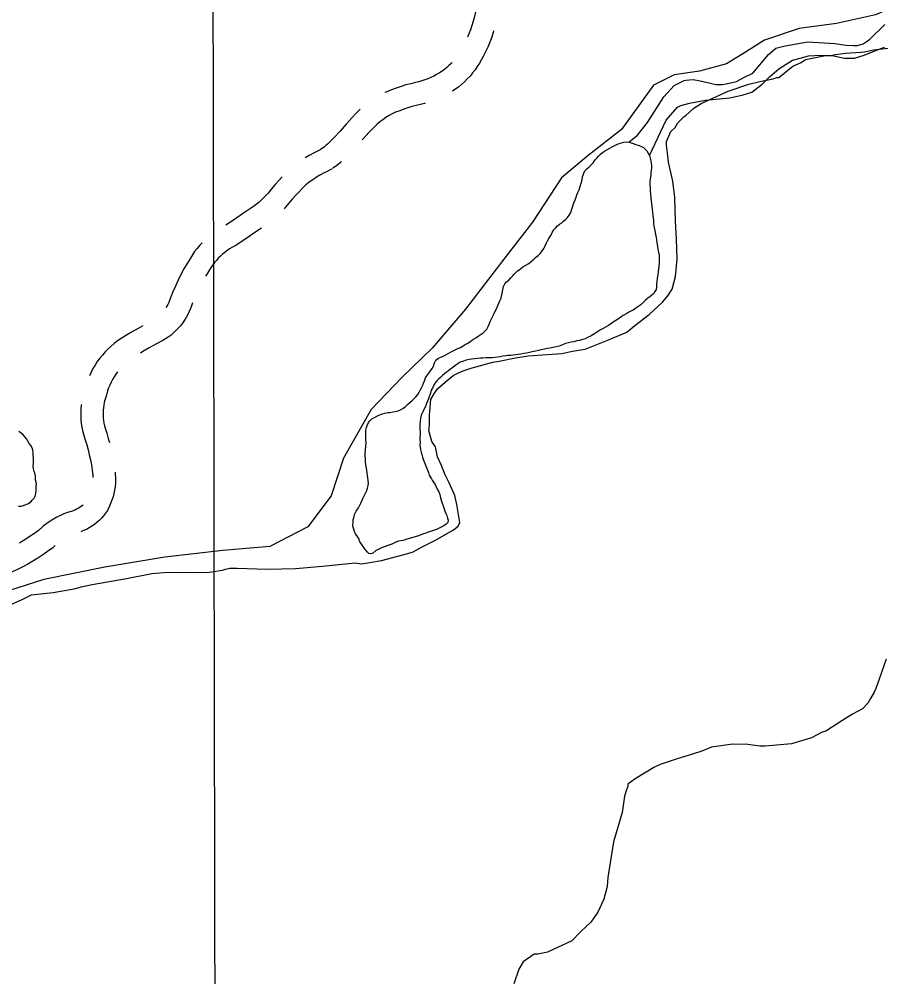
# Model space of a CAD drawing. Extents: x 3329297 to 3367176, y 649250 to 674653.
# Drawn here: x 3348932 to 3350085, y 662904 to 664186 of the extents above; entities that cross this region are included whole.
import ezdxf

# ---------------------------------------------------------------- set-up
doc = ezdxf.new("R2010")
doc.units = 0
for name, color, linetype in [('V-GRID-MAJR', 7, 'Continuous'), ('V-ROAD-CNTR', 7, 'Continuous'), ('V-SITE-OTLN', 7, 'Continuous'), ('V-SITE-VEGE', 7, 'Continuous'), ('V-TOPO-SHOR', 7, 'Continuous')]:
    doc.layers.add(name, color=color, linetype=linetype)

msp = doc.modelspace()

# ---------------------------------------------------------------- linework, layer by layer
at = {"layer": 'V-GRID-MAJR'}
msp.add_spline([(3349208.9, 654661.9), (3349197.5, 660719.8), (3349186, 666781.2), (3349174.5, 672842.7), (3349174.5, 672846.1)], degree=3, dxfattribs=at)
at = {"layer": 'V-ROAD-CNTR'}
for points in [[(3349579.6, 664248.1), (3349572.9, 664241.1), (3349565.9, 664233.6), (3349563, 664230.7), (3349559.9, 664227.2), (3349556.9, 664223.5), (3349554.1, 664219.7), (3349551.5, 664215.7), (3349549.2, 664211.6), (3349547, 664207.4), (3349545.1, 664203), (3349543.4, 664198.6), (3349541.9, 664194.1), (3349540.8, 664189.8), (3349539.2, 664183.6), (3349537.6, 664177.9), (3349535.7, 664172.3), (3349533.6, 664166.8), (3349531.7, 664162.4)], [(3349566.7, 664170.8), (3349566.2, 664169), (3349564, 664162.3), (3349561.5, 664155.7), (3349558.7, 664149.1), (3349555.7, 664142.7), (3349552.6, 664136.6), (3349550.3, 664132.2), (3349547.6, 664127.5), (3349544.7, 664123), (3349541.7, 664118.7), (3349538.4, 664114.4), (3349535, 664110.3), (3349531.3, 664106.4), (3349527.6, 664102.6), (3349523.6, 664099), (3349519.4, 664095.5), (3349514.7, 664092.1), (3349511.4, 664089.9)], [(3349510.9, 664128.5), (3349509.7, 664127.2), (3349506.8, 664124.3), (3349503.9, 664121.6), (3349500.9, 664119.1), (3349497.6, 664116.7), (3349494, 664114.4), (3349490.3, 664112.2), (3349486.5, 664110.1), (3349482.7, 664108.2), (3349478.7, 664106.5), (3349474.7, 664105), (3349470.6, 664103.7), (3349466.5, 664102.5), (3349462, 664101.5), (3349455.7, 664100), (3349449.2, 664098.3), (3349442.7, 664096.4), (3349436.3, 664094.2), (3349430, 664091.9), (3349423.7, 664089.3), (3349421, 664088.1)], [(3349475, 664073.8), (3349473.9, 664073.5), (3349468.8, 664072.2), (3349462.9, 664070.9), (3349457.3, 664069.4), (3349451.8, 664067.8), (3349446.3, 664065.9), (3349440.9, 664063.9), (3349435.5, 664061.7), (3349430.7, 664059.6), (3349426.7, 664057.3), (3349422.5, 664054.7), (3349418.4, 664051.8), (3349414.5, 664048.8), (3349410.7, 664045.7), (3349407, 664042.3), (3349403.5, 664038.8), (3349400, 664035), (3349391.8, 664025.7), (3349390.9, 664024.7)], [(3349388.1, 664065.7), (3349386.3, 664064.1), (3349381.9, 664059.6), (3349377.7, 664055.1), (3349369.4, 664045.7), (3349361.2, 664036.6), (3349352.7, 664027.7), (3349344.3, 664019.1), (3349342.1, 664017.1), (3349339.9, 664015.2), (3349337.6, 664013.5), (3349334.8, 664011.7)], [(3349335.5, 664012.1), (3349332.7, 664010.5), (3349330.1, 664009.2), (3349326.5, 664007.6), (3349319.9, 664003.9), (3349314.5, 664000.6)], [(3349363.2, 663995.8), (3349361.9, 663994.6), (3349358.5, 663991.7), (3349354.8, 663989), (3349351.4, 663986.7)], [(3349350.7, 663986.2), (3349347.1, 663984.2), (3349343.1, 663982.1), (3349339.9, 663980.7), (3349334.9, 663977.9), (3349329.8, 663974.8), (3349324.7, 663971.5), (3349319.8, 663968), (3349315.5, 663964.6), (3349311, 663960.3), (3349306.2, 663955.3), (3349301.5, 663950.3), (3349296.9, 663945.2), (3349292.5, 663939.9), (3349287.8, 663934.2), (3349286.2, 663932.4)], [(3349283.7, 663975.3), (3349279.3, 663970.5), (3349274.3, 663964.9), (3349269.4, 663959.1), (3349264.9, 663953.6), (3349262, 663950.2), (3349258.8, 663947), (3349255.6, 663943.9), (3349252.2, 663940.9), (3349248.7, 663938.1), (3349245.2, 663935.4), (3349231.9, 663926.5), (3349218.4, 663917.4), (3349208.4, 663910.8)], [(3349255.9, 663906.5), (3349248.6, 663901.6), (3349235, 663892.4), (3349220.8, 663883), (3349216.5, 663880.7), (3349213.2, 663878.7), (3349210, 663876.5), (3349206.9, 663874.2), (3349203.9, 663871.7), (3349201, 663869.1), (3349198.2, 663866.4), (3349195.6, 663863.5), (3349193.1, 663860.6), (3349190.7, 663857.5), (3349188.5, 663854.3), (3349186.3, 663850.8), (3349182.3, 663844.1), (3349181.2, 663842.3)], [(3349176.4, 663887), (3349173.1, 663883.4), (3349169.7, 663879.4), (3349166.5, 663875.2), (3349163.5, 663870.8), (3349160.8, 663866.6), (3349156.4, 663859.4), (3349152.2, 663852), (3349148.2, 663844.5), (3349144.3, 663836.8), (3349140.7, 663829.1), (3349137.4, 663821.3), (3349134.1, 663813.3), (3349132.9, 663809.9), (3349131.8, 663807.2), (3349130.6, 663804.6), (3349129.2, 663802.1), (3349128, 663800.2)], [(3349163.7, 663806.4), (3349162.2, 663802.7), (3349161, 663799.2), (3349159.2, 663795), (3349157.3, 663791), (3349155.2, 663787.1), (3349152.8, 663783.2), (3349150.3, 663779.6), (3349147.6, 663776), (3349144.6, 663772.6), (3349141.5, 663769.4), (3349138.3, 663766.3), (3349134.9, 663763.5), (3349131.3, 663760.8), (3349127.6, 663758.3), (3349123.8, 663756), (3349114.5, 663751.1), (3349105.8, 663746.2), (3349097.2, 663741.3), (3349094, 663739.4)], [(3349097.2, 663775.8), (3349091.1, 663772.4), (3349082, 663767.2), (3349073, 663761.8), (3349063.5, 663755.9), (3349058.8, 663752.3), (3349054.6, 663748.7), (3349050.6, 663744.9), (3349046.7, 663740.9), (3349043.1, 663736.7), (3349039.6, 663732.4), (3349036.3, 663727.9), (3349033.3, 663723.3), (3349030.5, 663718.5), (3349027.9, 663713.6), (3349025.7, 663709.1)], [(3349063.5, 663714.2), (3349063.5, 663714.2), (3349061, 663710.9), (3349058.8, 663707.4), (3349056.7, 663703.8), (3349054.7, 663700.2), (3349053, 663696.5), (3349051.4, 663692.6), (3349050, 663688.7), (3349048.8, 663684.8), (3349047.6, 663680.2), (3349046.4, 663676.3), (3349045.6, 663673), (3349045, 663669.6), (3349044.5, 663666.2), (3349044.2, 663662.7), (3349044.1, 663659.3), (3349044.1, 663655.8), (3349044.3, 663652.4), (3349044.6, 663648.9), (3349045.1, 663645.5), (3349045.8, 663642.1), (3349046.6, 663639), (3349048.8, 663632.3), (3349051, 663624.9), (3349052.5, 663619.6)], [(3349014.9, 663670.7), (3349014.7, 663669.6), (3349014.3, 663664.7), (3349014.1, 663659.8), (3349014.1, 663654.9), (3349014.3, 663650), (3349014.8, 663645.1), (3349015.6, 663640.3), (3349016.5, 663635.5), (3349017.8, 663630.6), (3349020.2, 663623.3), (3349022.2, 663616.7), (3349024, 663610), (3349025.6, 663603.3), (3349027, 663596.5), (3349028.3, 663589.7), (3349029.3, 663582.8), (3349030.2, 663575.9), (3349030.5, 663572.6)], [(3349059.8, 663580.3), (3349060, 663579.3), (3349060.8, 663570.7), (3349060.6, 663565.3), (3349060.1, 663560.6), (3349059.4, 663555.9), (3349058.5, 663551.3), (3349057.3, 663546.7), (3349055.8, 663542.2), (3349054.1, 663537.8), (3349052.2, 663533.5), (3349049.8, 663528.8), (3349047.2, 663524.9), (3349044.6, 663521.5), (3349041.9, 663518.4), (3349038.9, 663515.4), (3349035.8, 663512.6), (3349032.5, 663509.9), (3349029.1, 663507.5), (3349025.5, 663505.3), (3349021.8, 663503.3), (3349018, 663501.6), (3349014.4, 663500.2)], [(3349017.4, 663536.3), (3349016.4, 663535.4), (3349014.5, 663533.9), (3349012.6, 663532.6), (3349010.5, 663531.3), (3349008.4, 663530.2), (3349006.3, 663529.2), (3349004.1, 663528.3), (3349001.3, 663527.4), (3348996.6, 663525.9), (3348991.7, 663524), (3348986.8, 663521.9), (3348982.1, 663519.5), (3348977.5, 663516.9), (3348973, 663514.1), (3348968.6, 663511.1), (3348964.4, 663507.9), (3348960.6, 663504.7)], [(3348960.1, 663504.3), (3348957.4, 663501.7), (3348952.3, 663498), (3348946.6, 663494), (3348940.8, 663490.2), (3348934.8, 663486.5), (3348932, 663484.9)], [(3348980.1, 663481.9), (3348976.6, 663478.6), (3348969.8, 663473.6), (3348963.4, 663469.1), (3348956.8, 663464.8), (3348950.2, 663460.7), (3348943.4, 663456.8), (3348936.5, 663453.1), (3348929.5, 663449.6), (3348921.6, 663445.9), (3348913.2, 663443.5), (3348905.6, 663441.5), (3348898, 663439.8), (3348891.5, 663438.5)]]:
    msp.add_lwpolyline(points, dxfattribs=at)
at = {"layer": 'V-SITE-OTLN'}
for points in [[(3350119.9, 664210.6), (3350077.8, 664192.1), (3350025.3, 664180.8), (3349975.6, 664173.9), (3349929, 664158.3), (3349900, 664140.1), (3349878.3, 664126.4), (3349841.9, 664116.9), (3349808.2, 664111.8), (3349780.7, 664098)], [(3349780.7, 664098), (3349737.9, 664038.5), (3349693.2, 664003.9), (3349657.2, 663973.8), (3349618.8, 663914.4), (3349580.2, 663865.3), (3349528.8, 663798.2), (3349484.5, 663746), (3349444.2, 663707.1), (3349402.6, 663663.7), (3349365.8, 663598.5), (3349349.3, 663548.3), (3349317.9, 663506.6), (3349267.1, 663480.6), (3349204.2, 663474.9), (3349126.7, 663466), (3349046.3, 663452.6), (3348964.6, 663436.3), (3348906.3, 663417.5)]]:
    msp.add_lwpolyline(points, dxfattribs=at)
at = {"layer": 'V-SITE-VEGE'}
for points in [[(3349470.9, 663479.8), (3349489, 663488.7), (3349513, 663502.5), (3349519, 663507.5), (3349521.3, 663512.4), (3349517.2, 663536.7), (3349514.5, 663548.8), (3349506.9, 663565.6), (3349501.8, 663576.5), (3349496.6, 663589.7), (3349491.5, 663600.6), (3349488.8, 663613.9), (3349483.8, 663621.1), (3349479.9, 663635.6), (3349480.9, 663642.9), (3349480.7, 663656.3), (3349482.7, 663677), (3349487.4, 663685.6), (3349492.1, 663691.8), (3349501.7, 663700.5), (3349512.4, 663709.2), (3349519.6, 663713), (3349525.7, 663715.6), (3349537.7, 663719.5), (3349565.6, 663727.3), (3349574, 663728.7), (3349595.8, 663732.8), (3349612.8, 663735.6), (3349657.7, 663739), (3349672.3, 663741.7), (3349689.2, 663744.5), (3349718.2, 663756), (3349744.7, 663767.5), (3349755.5, 663776.2), (3349774.6, 663791.2), (3349792.5, 663807.4), (3349799.6, 663816.1), (3349805.5, 663824.7), (3349810.1, 663841.8), (3349812, 663865), (3349811.5, 663891.7), (3349809.8, 663916), (3349809.1, 663947.6), (3349806.2, 663969.4), (3349800.8, 663994.8), (3349799.4, 664007), (3349797.9, 664017.9), (3349797.8, 664022.7), (3349803.6, 664036.2), (3349809.6, 664041.2), (3349813.1, 664047.4), (3349821.5, 664056.1), (3349823.9, 664057.3), (3349834.6, 664067.3), (3349844.2, 664073.6), (3349880.4, 664090.1), (3349908.1, 664099.2), (3349922.7, 664103.1), (3349938.4, 664105.9), (3349943.2, 664107.2), (3349945.6, 664108.5), (3349948.1, 664108.5), (3349967.2, 664123.5), (3349978.1, 664128.6), (3349984.1, 664132.4), (3350010.7, 664137.8), (3350018, 664137.9), (3350024.1, 664139.3), (3350037.4, 664140.8), (3350058, 664142.4), (3350062.9, 664142.5), (3350075, 664145.2), (3350113.8, 664149.6)], [(3348915.6, 663400.3), (3348934.9, 663409.2), (3348948.1, 663415.5), (3348977.2, 663418.6), (3349007.5, 663424.1), (3349014.8, 663426.6), (3349029.3, 663429.4), (3349075.4, 663437.6), (3349109.3, 663444.4), (3349131.1, 663446), (3349166.4, 663445.6), (3349185.8, 663446), (3349204, 663448.8), (3349207.6, 663450.1), (3349213.7, 663451.4), (3349223.4, 663451.6), (3349263.6, 663450), (3349301.3, 663450.8), (3349337.7, 663453.9), (3349381.4, 663458.5), (3349389.9, 663457.4), (3349400.8, 663458.9), (3349416.6, 663461.6), (3349451.6, 663470.9), (3349458.9, 663473.4), (3349470.9, 663479.8)], [(3350091.7, 663329.6), (3350082.6, 663302.6), (3350078, 663290.4), (3350075.6, 663285.5), (3350070.9, 663276.8), (3350067.4, 663270.7), (3350060.3, 663263.2), (3350047, 663255.7), (3350032.6, 663246.9), (3350011, 663233.1), (3350006.2, 663231.7), (3349991.8, 663224.1), (3349965.2, 663216.3), (3349930, 663213.1), (3349922.7, 663213), (3349906.8, 663215.1), (3349886.1, 663215.9), (3349858.2, 663211.7), (3349845, 663206.5), (3349834.1, 663202.7), (3349812.4, 663196.1), (3349789.4, 663188.4), (3349781, 663184.6), (3349755.8, 663169.4), (3349746.2, 663162), (3349746.2, 663159.5), (3349743.9, 663153.4), (3349741.6, 663146.1), (3349738.4, 663124.1), (3349736.2, 663116.8), (3349730.5, 663097.2), (3349727.1, 663085), (3349719.5, 663037.4), (3349718.6, 663025.2), (3349714.1, 663008.1), (3349705.9, 662990.9), (3349696.5, 662977.3), (3349683.3, 662964.9), (3349671.4, 662952.5), (3349638.9, 662937.2), (3349625.6, 662934.5), (3349620.7, 662934.4), (3349606.3, 662924.4), (3349600.5, 662914.5)], [(3349600.5, 662914.5), (3349593.6, 662894.9)]]:
    msp.add_lwpolyline(points, dxfattribs=at)
at = {"layer": 'V-TOPO-SHOR'}
for points in [[(3349747.4, 664021.9), (3349759, 664031.1), (3349772.5, 664047.9), (3349794.5, 664082.2), (3349808, 664097.7), (3349821.7, 664104.2), (3349823.8, 664104.9), (3349833.4, 664105.8), (3349843.1, 664103.9), (3349857, 664100.8), (3349863.9, 664098.8), (3349872.2, 664099), (3349877.7, 664099.8), (3349891.5, 664102.9), (3349902.4, 664108.6), (3349913.3, 664114.3), (3349934.2, 664138.9), (3349944.4, 664147.4), (3349956.8, 664150.5), (3349987.1, 664155.9), (3350023, 664153.9), (3350038.3, 664151.4), (3350048.6, 664151), (3350053.5, 664151.1), (3350061, 664153.3), (3350066.5, 664156.9), (3350069.9, 664159.7), (3350090.2, 664179.4)], [(3349775.1, 664003.7), (3349797.6, 664051.2), (3349812.5, 664068.7), (3349817.3, 664070.9), (3349828.9, 664073.9), (3349850.3, 664077.8), (3349882.6, 664081.2), (3349900.5, 664085), (3349912.2, 664088.7), (3349925.8, 664099.4), (3349935.9, 664109.2), (3349948.1, 664119.8), (3349966.6, 664131.3), (3349976.9, 664134.2), (3349987.8, 664137.2), (3350004.4, 664138.3), (3350021.7, 664137.2), (3350035.6, 664134.1), (3350049.4, 664134.4), (3350062.4, 664138.1), (3350076.8, 664143.9), (3350089.8, 664149)], [(3349681, 663957.8), (3349682.4, 663962.2), (3349683.7, 663966.9), (3349684.9, 663971.3), (3349685.7, 663975.5), (3349687.2, 663980.2), (3349688.7, 663983.3), (3349691.4, 663986.1), (3349694.6, 663988.9), (3349697.2, 663991.2), (3349699.7, 663994), (3349702.5, 663997.9), (3349704.7, 664000.4), (3349707, 664003.1), (3349709.7, 664005.8), (3349712.1, 664008.1), (3349715, 664009.7), (3349718.3, 664011.5), (3349722, 664013.6), (3349725.1, 664015.4), (3349728.1, 664016.7), (3349731.5, 664018.4), (3349734.4, 664019.9), (3349737.5, 664020.7), (3349740.8, 664021.6), (3349743.8, 664022.1), (3349747.4, 664021.9), (3349750.5, 664020.9), (3349753.4, 664020), (3349757, 664018.8), (3349760, 664017.8), (3349763.5, 664016.3), (3349767.1, 664014.5), (3349769.5, 664012.5), (3349771.8, 664010), (3349773.6, 664007), (3349775.1, 664003.7)], [(3349775.1, 664003.7), (3349776.2, 664000.2), (3349777.1, 663996.7), (3349777.6, 663993.7), (3349777.9, 663990), (3349777.8, 663986.7), (3349777.6, 663983.7), (3349777, 663980.6), (3349776.8, 663977), (3349776.2, 663972.6), (3349775.8, 663969), (3349775.6, 663964.6), (3349775.9, 663960.2), (3349776.1, 663956.5), (3349776.5, 663951.9), (3349777, 663947.1), (3349777.5, 663943.1), (3349778, 663939.7), (3349778.5, 663935.4), (3349778.9, 663931.6), (3349779.4, 663928.1), (3349779.6, 663923.7), (3349780, 663920.3), (3349780.5, 663916.7), (3349780.7, 663913.7), (3349781.2, 663909.4), (3349782, 663905.2), (3349782.7, 663901.2), (3349783.2, 663898.1), (3349784.1, 663893.9), (3349784.5, 663890.6), (3349785.1, 663887), (3349785.7, 663882.3), (3349786.5, 663877.9), (3349787.3, 663874.6), (3349788.1, 663870.3), (3349788.1, 663867.3), (3349788.2, 663864.1), (3349787.9, 663859.9), (3349787.8, 663855.8), (3349787.3, 663851.9), (3349786.8, 663848.4), (3349786.2, 663843.9), (3349785.4, 663839.6), (3349784.9, 663835), (3349784.7, 663831.4), (3349784.5, 663827.5), (3349784, 663824.5), (3349782.3, 663821.7), (3349780.5, 663818.8), (3349778.2, 663816.7), (3349775.7, 663814.8), (3349773, 663812.7), (3349769.9, 663810.1), (3349766.5, 663807), (3349763.4, 663804.1), (3349760.9, 663802), (3349756.7, 663799.3), (3349753.1, 663797), (3349750.4, 663795.5), (3349747.4, 663794), (3349744.7, 663792.5), (3349741.7, 663790.7), (3349739.1, 663789), (3349736.6, 663787.4)], [(3349546, 663761.9), (3349548.6, 663763.6), (3349552.1, 663766.1), (3349554.6, 663768.3), (3349557.5, 663771.4), (3349559.4, 663774.9), (3349560.8, 663777.9), (3349562, 663781.5), (3349563.1, 663784.4), (3349564.9, 663787.9), (3349566.8, 663791.4), (3349568.6, 663795.5), (3349570.7, 663799.5), (3349572.3, 663802.9), (3349573.7, 663806.1), (3349575.1, 663809.5), (3349576.6, 663812.7), (3349577.2, 663816.1), (3349578.2, 663819.2), (3349578.8, 663823.9), (3349580, 663828.3), (3349581.5, 663832), (3349583.9, 663834.9), (3349587, 663837), (3349589.7, 663840), (3349591.8, 663842.2), (3349593.9, 663845), (3349596.3, 663847.2), (3349598.4, 663849.4), (3349602, 663851.9), (3349605.8, 663854.6), (3349609.5, 663857), (3349613.6, 663859.5), (3349616.7, 663862), (3349620, 663864.8), (3349622.8, 663867.2), (3349626, 663870), (3349629.3, 663873.2), (3349631.7, 663876.3), (3349633.6, 663879.5), (3349635.1, 663882.2), (3349637.1, 663886), (3349638.9, 663889.5), (3349640.5, 663892.7), (3349643, 663896.9), (3349645.1, 663901), (3349647, 663904.2), (3349649.3, 663906.7), (3349652.2, 663909.6), (3349654.9, 663911.8), (3349657.8, 663913.9), (3349660.3, 663916), (3349662.9, 663918.3), (3349665.4, 663920.8), (3349667.9, 663924), (3349669.7, 663927.5), (3349670.9, 663930.7), (3349672.3, 663934.8), (3349673.1, 663937.9), (3349674.3, 663941.6), (3349675.7, 663944.6), (3349677.1, 663948.1), (3349678, 663951.1), (3349679.4, 663954.3), (3349681, 663957.8)], [(3349736.6, 663787.4), (3349733.6, 663785.2), (3349730, 663783), (3349726.6, 663780.6), (3349723.1, 663778.1), (3349720.3, 663776.4), (3349716.4, 663774.1), (3349713.3, 663772.1), (3349709.6, 663770.5), (3349705.6, 663767.9), (3349701.4, 663765.3), (3349697, 663762.6), (3349692.4, 663760), (3349689.1, 663758.5), (3349686.1, 663757.6), (3349681.1, 663756.4), (3349677.8, 663755.6), (3349674.1, 663754.6), (3349670.5, 663753.8), (3349667, 663753.1), (3349662.8, 663752), (3349658.7, 663750.2), (3349654.1, 663748.5), (3349650.3, 663747.5), (3349645.8, 663747), (3349642.1, 663746.1), (3349638.8, 663745.3), (3349634.5, 663744.5), (3349629.6, 663743.5), (3349626.6, 663742.7), (3349622.8, 663742.1), (3349618.3, 663741), (3349614.6, 663740.2), (3349610.5, 663739.4), (3349606.9, 663738.6), (3349602.9, 663737.9), (3349599.4, 663737.3)], [(3349454.9, 663673.5), (3349457.6, 663675.9), (3349460.3, 663678.5), (3349462.5, 663680.7), (3349465.4, 663684.1), (3349467, 663686.8), (3349468.3, 663689.7), (3349470.1, 663692.9), (3349471.3, 663695.7), (3349472.7, 663699.2), (3349473.9, 663702.2), (3349475.5, 663706.3), (3349477.3, 663709.1), (3349480, 663712.6), (3349482, 663715.5), (3349484.5, 663718.7), (3349486, 663722), (3349487.5, 663726.4), (3349489.1, 663729.7), (3349491.8, 663732.2), (3349494.8, 663733.4), (3349498, 663734.9), (3349501.9, 663736.7), (3349506.8, 663739.3), (3349509.6, 663740.8), (3349512.3, 663742.5), (3349516, 663744.1), (3349518.9, 663745.4), (3349522.2, 663746.8), (3349525.7, 663748.9), (3349528.7, 663750.7), (3349531.2, 663752.3), (3349534.7, 663754.4), (3349537.2, 663756.1), (3349539.8, 663757.8), (3349542.9, 663759.9), (3349546, 663761.9)], [(3349599.4, 663737.3), (3349596.1, 663736.9), (3349592.8, 663736.6), (3349589.5, 663736.2), (3349585.8, 663735.9), (3349582.8, 663735.8), (3349578.9, 663735), (3349575.3, 663734.5), (3349572, 663734), (3349568.6, 663733.5), (3349564.6, 663733.1), (3349560.8, 663733), (3349556.5, 663733), (3349552.2, 663732.6), (3349549.2, 663732.5), (3349545, 663732), (3349541.2, 663731.8), (3349537, 663731.3), (3349534, 663730.8), (3349529.7, 663729.7), (3349524.8, 663728.1), (3349521.7, 663727.1), (3349519, 663725.4), (3349516, 663723.2), (3349512.3, 663720.7), (3349508.8, 663717.9), (3349506.1, 663715.8), (3349503.7, 663713.8), (3349501.2, 663711.8), (3349498.3, 663709.5), (3349495.8, 663707.3), (3349493.1, 663704.8), (3349490.7, 663702.1), (3349488.3, 663699.4), (3349486.4, 663696.3), (3349484.6, 663692.5), (3349483.2, 663689.5), (3349482, 663685.7), (3349480.8, 663682.1), (3349479.6, 663678.2), (3349478.3, 663674.8), (3349476.8, 663671.7), (3349475.5, 663667.9), (3349473.2, 663663.8), (3349471.7, 663660.9), (3349469.5, 663656.1), (3349468.6, 663652.1), (3349468.1, 663648.8), (3349467.8, 663644.1), (3349467.7, 663640.8), (3349467.9, 663637.2), (3349468.1, 663633.8), (3349468.2, 663630.5), (3349468, 663627.3), (3349468, 663623.4), (3349468.1, 663620), (3349468, 663616.7), (3349468.1, 663613.5), (3349468.7, 663610.1), (3349469.5, 663606.9), (3349470.6, 663603.5), (3349471.5, 663599.9), (3349472.6, 663595.8), (3349474, 663592.8), (3349475.3, 663589.2)], [(3349392, 663480.4), (3349389.4, 663484.2), (3349387.7, 663486.7), (3349386.1, 663491.1), (3349384.7, 663493), (3349383.5, 663494.9), (3349381.9, 663497.4), (3349380.4, 663500.6), (3349379.4, 663503.5), (3349378.7, 663505.7), (3349378.3, 663508.9), (3349378.5, 663512.4), (3349378.8, 663515.9), (3349380, 663520.4), (3349380.5, 663523.3), (3349382.7, 663527.5), (3349385.8, 663532), (3349387.3, 663534.9), (3349389, 663538.3), (3349390.6, 663542.2), (3349392.1, 663545.5), (3349393.9, 663549.2), (3349395.4, 663552.5), (3349396.8, 663555.3), (3349397.9, 663558.7), (3349398.7, 663561.9), (3349399.1, 663565.1), (3349398.6, 663568.8), (3349398.2, 663572.1), (3349397.7, 663575.6), (3349397.5, 663579.2), (3349396.8, 663582.2), (3349396.3, 663585.2), (3349395.5, 663589.6), (3349395.2, 663593.8), (3349395.2, 663597.9), (3349394.9, 663602.1), (3349394.8, 663606), (3349395.1, 663610), (3349395.6, 663614.9), (3349396.1, 663619.2), (3349395.7, 663623.6), (3349395.4, 663626.2), (3349395.6, 663629.4), (3349395.5, 663636.1), (3349396.4, 663639.9), (3349397.3, 663642.5), (3349399.1, 663646.4), (3349400.9, 663648.5), (3349403.6, 663651.2), (3349407, 663653.1), (3349411.3, 663655.2), (3349415, 663656.9), (3349417.9, 663657.8), (3349421.1, 663658.9), (3349424.9, 663659.7), (3349427.9, 663660), (3349431.9, 663660.5), (3349434.9, 663661.2), (3349438.8, 663662.2), (3349441.9, 663663.5), (3349445, 663665.1), (3349448.7, 663667.8), (3349451.5, 663670.4), (3349454.9, 663673.5)], [(3348930.8, 663534.5), (3348934.6, 663534.6), (3348937.7, 663535.3), (3348940.6, 663536.6), (3348944, 663538.1), (3348947.1, 663540.3), (3348949.2, 663542.5), (3348951.8, 663544.9), (3348953.3, 663547.8), (3348954.1, 663551.3), (3348954.3, 663554.7), (3348954.5, 663557.9), (3348954.6, 663561.2), (3348954.7, 663564.2), (3348953.9, 663567.2), (3348953.7, 663570.7), (3348953.5, 663574), (3348953, 663577.3), (3348951.6, 663580.7), (3348950.7, 663584.4), (3348950.3, 663588.6), (3348950.8, 663591.6), (3348950.9, 663595.8), (3348950.8, 663598.9), (3348950.6, 663602.2), (3348950.5, 663606), (3348949.9, 663609.4), (3348949.2, 663612.4), (3348947.2, 663615.5), (3348945.2, 663618.5), (3348943.4, 663621.5), (3348941.8, 663624.1), (3348939.6, 663626.9), (3348937.1, 663629.7), (3348934.6, 663632), (3348931.1, 663634.3)], [(3349475.3, 663589.2), (3349476.6, 663586), (3349478.1, 663582.5), (3349479.3, 663579.5), (3349480.4, 663576), (3349483.5, 663570.8), (3349484.4, 663569.2), (3349486.3, 663566.3), (3349488.5, 663563.5), (3349489.4, 663561), (3349491.1, 663557.2), (3349493.1, 663553.4), (3349494.6, 663549.9), (3349495.7, 663545.7), (3349496.3, 663542.4), (3349497.7, 663538.5), (3349499, 663534.8), (3349500.3, 663530.9), (3349501.5, 663527.8), (3349502.7, 663524.5), (3349503.8, 663521.7), (3349504.7, 663518.5), (3349505.6, 663515.7), (3349505.5, 663512.3), (3349503.2, 663510.2), (3349499.8, 663508.2), (3349494.7, 663505.5), (3349490.3, 663503.2), (3349484.9, 663501.5), (3349478.2, 663499.1), (3349475.7, 663498.1), (3349471.2, 663496.7), (3349466.2, 663494.7), (3349458.5, 663492.3), (3349453.8, 663490.9), (3349449.3, 663489.9), (3349448.4, 663489.5)], [(3349448.4, 663489.5), (3349445.2, 663488.5), (3349439.5, 663487.4), (3349435.6, 663486.1), (3349430.3, 663483.7), (3349424.9, 663481.7), (3349416.6, 663478.7), (3349408.7, 663474.4), (3349404.3, 663471.1), (3349402.4, 663470.7), (3349399.8, 663471), (3349397.9, 663472.6), (3349396, 663475), (3349394.7, 663476.3), (3349392, 663480.4)]]:
    msp.add_lwpolyline(points, dxfattribs=at)

doc.saveas('drawing.dxf')
